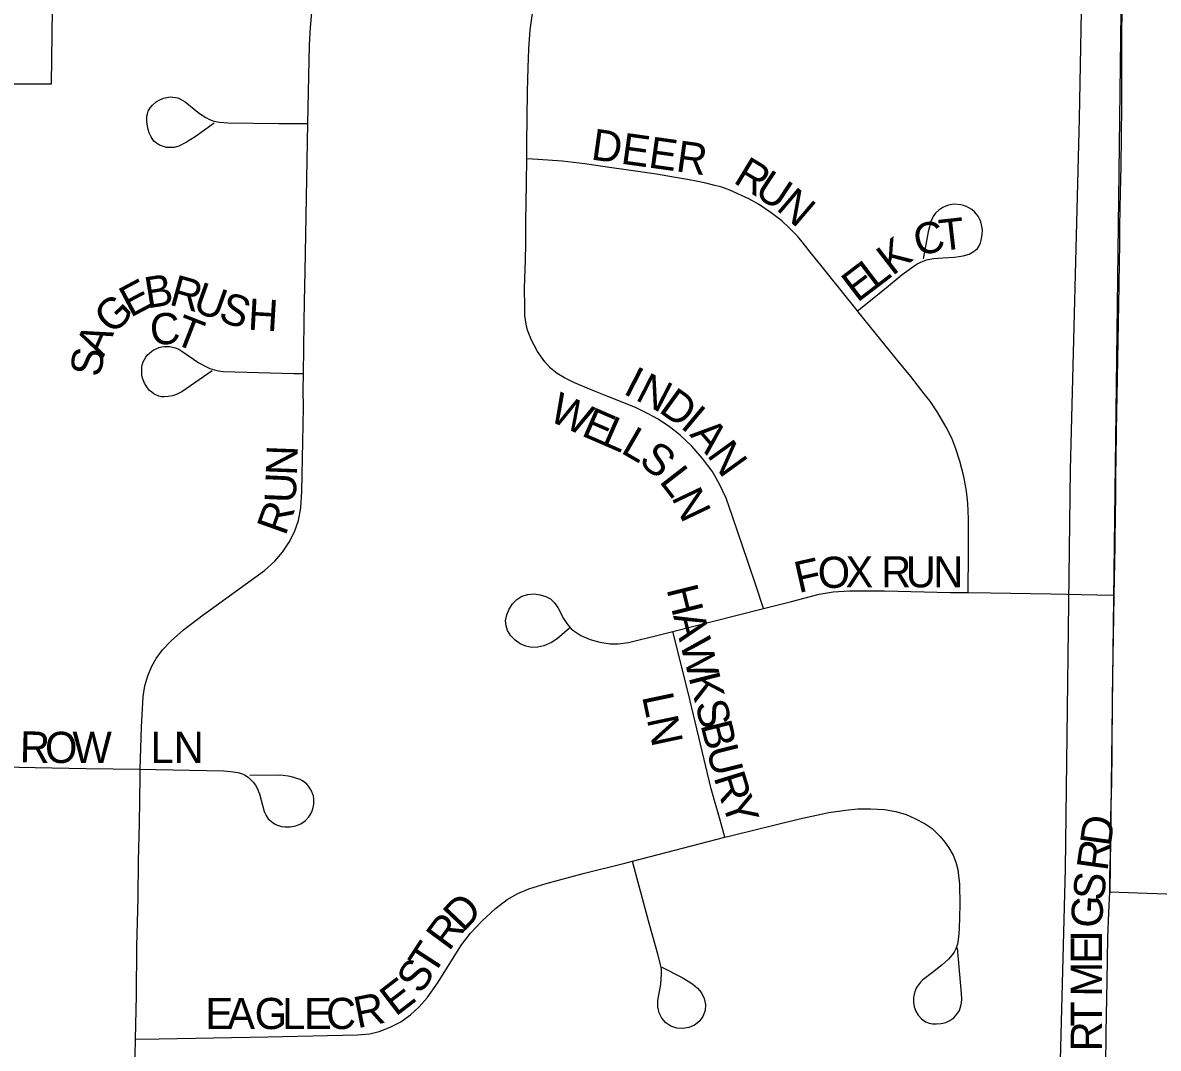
# Model space of a CAD drawing. Extents: x 1443599 to 1910620, y 1028088 to 1361369.
# Drawn here: x 1650651 to 1652473, y 1291727 to 1293372 of the extents above; entities that cross this region are included whole.
import ezdxf

# ---------------------------------------------------------------- set-up
doc = ezdxf.new("R2010")
doc.units = 0
for name, color, linetype in [('GM_X_City_Street', 7, 'Continuous'), ('GM_X_City_Street_Text', 7, 'Continuous'), ('GM_X_Corporation', 7, 'Continuous'), ('GM_X_Minor_River', 7, 'Continuous'), ('GM_X_Township_Road', 7, 'Continuous')]:
    doc.layers.add(name, color=color, linetype=linetype)

msp = doc.modelspace()

# ---------------------------------------------------------------- linework, layer by layer
at = {"layer": 'GM_X_City_Street'}
for points in [[(1651108.4, 1293209.9), (1651111, 1293336.4), (1651112.6, 1293364.1), (1651115, 1293387.8), (1651122.8, 1293440.9), (1651137.1, 1293530.3), (1651141.6, 1293558.8)], [(1651459.7, 1293153.5), (1651459.9, 1293177.2), (1651460.6, 1293261.4), (1651461.7, 1293299.2), (1651462.9, 1293330), (1651465.3, 1293360.2), (1651469.3, 1293390.4), (1651475.2, 1293432.7), (1651480.7, 1293471.5), (1651481.2, 1293474.7), (1651485.9, 1293504.6)], [(1650958.4, 1293210.8), (1650927.6, 1293188.8), (1650914, 1293180.2), (1650901.7, 1293173.7), (1650894.2, 1293171.8), (1650887.5, 1293171.3), (1650881.9, 1293171.8), (1650875.2, 1293173.5), (1650870.7, 1293175.2), (1650865.8, 1293178.4), (1650861.6, 1293181.9), (1650856.9, 1293188.5), (1650853.9, 1293195.2), (1650852.2, 1293200.6), (1650851, 1293205.8), (1650850.1, 1293213.1), (1650850, 1293217.4), (1650850.2, 1293221.7), (1650851, 1293225.3), (1650852.5, 1293229.6), (1650855.7, 1293235.2), (1650859.4, 1293239.7), (1650865, 1293244.9), (1650870.9, 1293247.9), (1650876.9, 1293250.6), (1650882.1, 1293252), (1650887.5, 1293252.6), (1650891.7, 1293252.5), (1650896, 1293251.9), (1650900.1, 1293251.1), (1650904.1, 1293249.3), (1650911.8, 1293244.7), (1650934.7, 1293226.2), (1650944.9, 1293219.5), (1650950.5, 1293216.5), (1650957.5, 1293214), (1650966.5, 1293212.2), (1650980.1, 1293211), (1651062.1, 1293210.3), (1651108.4, 1293209.9)], [(1651101.4, 1292809), (1651101.8, 1292849.7), (1651102.6, 1292890.3), (1651103.3, 1292924.8), (1651104, 1292972.8), (1651108.4, 1293209.9)], [(1651839.2, 1292432.3), (1651827.5, 1292468), (1651814.2, 1292507.6), (1651789.8, 1292579.6), (1651779.3, 1292609.1), (1651768.3, 1292632.9), (1651756.9, 1292652.3), (1651741.8, 1292673.1), (1651724.7, 1292692.4), (1651706, 1292710.2), (1651688.3, 1292724), (1651669.4, 1292736.3), (1651655.3, 1292744), (1651635.1, 1292754), (1651604.9, 1292766.3), (1651589.6, 1292772.3), (1651568.3, 1292780.7), (1651556.4, 1292785.8), (1651535.4, 1292794.9), (1651520.3, 1292802.3), (1651508.7, 1292809.4), (1651498, 1292817.9), (1651488.5, 1292827.8), (1651476.8, 1292844.6), (1651467.1, 1292862.4), (1651461.1, 1292878.5), (1651458.7, 1292888.4), (1651456.8, 1292901.9), (1651456.5, 1292915.5), (1651456.3, 1292946.7), (1651457.8, 1292990.8), (1651458.4, 1293016.9), (1651458.2, 1293052.9), (1651458.7, 1293083.5), (1651459.3, 1293114.9), (1651459.7, 1293153.5)], [(1651990.2, 1292909.6), (1651964.1, 1292942), (1651946.5, 1292964.1), (1651931.4, 1292982.7), (1651917.2, 1293000.5), (1651901.2, 1293020.2), (1651893.8, 1293029.5), (1651880.8, 1293043), (1651869.1, 1293054.1), (1651851.9, 1293066.8), (1651831.5, 1293080.6), (1651816.1, 1293089.2), (1651798.4, 1293097.1), (1651785.6, 1293103.1), (1651772.7, 1293108), (1651759.4, 1293111.4), (1651747.1, 1293114.4), (1651733.9, 1293117), (1651717.5, 1293120), (1651695.1, 1293124.1), (1651667.6, 1293128.6), (1651623.1, 1293135.4), (1651592.4, 1293139.6), (1651552.9, 1293145.1), (1651516.6, 1293149.4), (1651477.8, 1293152.5), (1651459.7, 1293153.5)], [(1651990.2, 1292909.6), (1652002.9, 1292919.8), (1652039.4, 1292949.1), (1652062, 1292968), (1652080.6, 1292981.5), (1652086.2, 1292984.9), (1652092, 1292987.9), (1652101.1, 1292991.4), (1652111.9, 1292993.4), (1652127, 1292994.4), (1652146, 1292995.5), (1652159.5, 1292997.6), (1652169.1, 1293000.6), (1652174.9, 1293003.5), (1652179.7, 1293006.7), (1652182.6, 1293009.6), (1652185.5, 1293014.1), (1652187.4, 1293018.6), (1652188.7, 1293022.8), (1652189.7, 1293028.2), (1652190.6, 1293038), (1652190.3, 1293043), (1652189.4, 1293047.8), (1652188.1, 1293052.5), (1652186.1, 1293057), (1652183.6, 1293061.5), (1652181.2, 1293064.7), (1652177.8, 1293068.4), (1652173.7, 1293072), (1652168.8, 1293075), (1652165.3, 1293076.9), (1652160.3, 1293078.7), (1652155.9, 1293079.8), (1652146.1, 1293080.6), (1652141.5, 1293080), (1652136.4, 1293079.1), (1652131.7, 1293077.7), (1652127.3, 1293075.5), (1652120.6, 1293071.3), (1652115.6, 1293066.5), (1652112.9, 1293062.5), (1652110.5, 1293058.8), (1652107.9, 1293053), (1652106, 1293046.4), (1652103.7, 1293036.3), (1652095.4, 1292992.9)], [(1652167.5, 1292458.2), (1652168.3, 1292522.9), (1652168.2, 1292551.2), (1652168.2, 1292575.4), (1652167.4, 1292601.3), (1652165, 1292620.7), (1652160.9, 1292644.1), (1652154.4, 1292668.4), (1652147.9, 1292688.6), (1652141.5, 1292705.6), (1652132.3, 1292723.3), (1652119.3, 1292746.1), (1652106.6, 1292764.8), (1652097.4, 1292776.8), (1652076, 1292804.5), (1652053, 1292832), (1651991.3, 1292908.2), (1651990.2, 1292909.6)], [(1650955.2, 1292813.6), (1650906.2, 1292779.9), (1650898.9, 1292776), (1650891.3, 1292773.6), (1650884.4, 1292772.4), (1650878, 1292772), (1650873.5, 1292772), (1650869.7, 1292772.8), (1650864.4, 1292774.8), (1650861.3, 1292776.5), (1650858, 1292779.1), (1650854.6, 1292782.1), (1650851.2, 1292786), (1650848.9, 1292789.3), (1650846.5, 1292793.6), (1650843.4, 1292801.9), (1650842.4, 1292806.5), (1650841.9, 1292810.7), (1650842.3, 1292819.6), (1650843.2, 1292824.4), (1650844.5, 1292828.1), (1650848.5, 1292835.6), (1650851.5, 1292839.3), (1650854.4, 1292842), (1650858, 1292844.9), (1650861.6, 1292847.1), (1650866.2, 1292849.4), (1650869.8, 1292850.6), (1650874.3, 1292851.7), (1650878.4, 1292852.4), (1650883.7, 1292852.7), (1650887.2, 1292852.4), (1650891.6, 1292851.5), (1650895.7, 1292850.5), (1650901.5, 1292848), (1650906.6, 1292845.2), (1650933.6, 1292826.3), (1650945.7, 1292819.7), (1650951.5, 1292817.1), (1650959, 1292814.9), (1650965.2, 1292813.4), (1650972.6, 1292812.4), (1651086.1, 1292809.4), (1651101.4, 1292809)], [(1650839.7, 1292174.6), (1650841.4, 1292241.9), (1650844.2, 1292291.4), (1650847, 1292308.1), (1650851.8, 1292324.5), (1650858.4, 1292340.1), (1650865.1, 1292352), (1650875.1, 1292365.8), (1650889, 1292380.6), (1650909.1, 1292398.1), (1650940.6, 1292422.2), (1650945.8, 1292426.1), (1651038.7, 1292493.4), (1651055.3, 1292508.4), (1651068, 1292522.8), (1651078.7, 1292538.5), (1651087.2, 1292555.5), (1651093.5, 1292573.5), (1651097.1, 1292593.5), (1651098.7, 1292620.4), (1651100.3, 1292699.7), (1651101.3, 1292755.4), (1651101, 1292782.6), (1651101.4, 1292809)], [(1651839.2, 1292432.3), (1651884.2, 1292443.5), (1651928.7, 1292455.2), (1651951.3, 1292459.2), (1651977.5, 1292460.9), (1652033.3, 1292460.5), (1652139.2, 1292458.2), (1652167.5, 1292458.2)], [(1651528.3, 1292400.6), (1651508.3, 1292383.9), (1651499.1, 1292378), (1651487.1, 1292372.7), (1651477.5, 1292370.2), (1651467.7, 1292369.6), (1651458.1, 1292371.7), (1651449.1, 1292375.7), (1651441, 1292381.3), (1651434.2, 1292388.4), (1651429, 1292396.8), (1651426.4, 1292404.6), (1651425.7, 1292412.7), (1651427.6, 1292422.3), (1651431.5, 1292431.4), (1651436.9, 1292439.7), (1651443.7, 1292446.8), (1651452, 1292451.9), (1651461.5, 1292454.9), (1651471.3, 1292455.7), (1651481, 1292454.5), (1651490.4, 1292451.4), (1651497.6, 1292447.8), (1651503.8, 1292442), (1651509.4, 1292434), (1651518.5, 1292416.5), (1651523.8, 1292408.5), (1651528.1, 1292403), (1651530.8, 1292399.9), (1651535.1, 1292396.3), (1651546.2, 1292389.3), (1651561.3, 1292382.7), (1651577.1, 1292378.2), (1651593.3, 1292375.8), (1651606.4, 1292375.8), (1651622.7, 1292377.9), (1651670.7, 1292389.4), (1651694, 1292395.4)], [(1652167.5, 1292458.2), (1652203.8, 1292457.4), (1652300.8, 1292455.8), (1652374.4, 1292454.3), (1652402, 1292453.7)], [(1651694, 1292395.4), (1651794.9, 1292421.3), (1651839.2, 1292432.3)], [(1651777.3, 1292065.4), (1651769.7, 1292092.9), (1651755.7, 1292143.3), (1651721.1, 1292286.4), (1651701.4, 1292365.8), (1651694, 1292395.4)], [(1650493.4, 1292180.4), (1650530.3, 1292179.9), (1650592.7, 1292179.2), (1650671.2, 1292177.2), (1650753, 1292175.7), (1650839.7, 1292174.6)], [(1650832.1, 1291741.9), (1650833.8, 1291811.8), (1650834.4, 1291890.6), (1650836.1, 1291967.9), (1650837, 1292027.7), (1650838.2, 1292087.5), (1650839.4, 1292162.8), (1650839.7, 1292174.6)], [(1650839.7, 1292174.6), (1650864.4, 1292174.3), (1650973, 1292171.8), (1650985.2, 1292171), (1650996.3, 1292169.2), (1651001.8, 1292167.7), (1651006.7, 1292165.6), (1651013, 1292161.7), (1651021, 1292154.1), (1651024.4, 1292149.3), (1651026.9, 1292145.1), (1651031, 1292135.2), (1651038.5, 1292106.8), (1651041.5, 1292100.3), (1651044.9, 1292095.3), (1651048, 1292092.6), (1651055, 1292087.3), (1651058.1, 1292085.5), (1651062.8, 1292083.6), (1651066.4, 1292082.7), (1651071.3, 1292082), (1651080.3, 1292082), (1651089, 1292083.7), (1651097.1, 1292087), (1651104.1, 1292092), (1651110.2, 1292098.5), (1651113.1, 1292103.2), (1651115.4, 1292107.8), (1651117.2, 1292113.3), (1651118.3, 1292118.7), (1651118.2, 1292123.4), (1651118.2, 1292126.7), (1651117.3, 1292131.9), (1651115.8, 1292135.7), (1651114.2, 1292140), (1651109.6, 1292147.6), (1651106.6, 1292150.9), (1651103.6, 1292153.4), (1651100.1, 1292156), (1651095.9, 1292157.9), (1651091, 1292159.9), (1651084.5, 1292162), (1651076.8, 1292163.6), (1651069.1, 1292164.6), (1651060.1, 1292165.2), (1651015.6, 1292164.3)], [(1651777.3, 1292065.4), (1651788.8, 1292068.3), (1651897.2, 1292094.8), (1651944.3, 1292105.3), (1651971.2, 1292109.2), (1651991, 1292111.3), (1652011.3, 1292111.3), (1652033.5, 1292110.1), (1652051.6, 1292106.7), (1652068.1, 1292102.2), (1652082.3, 1292095.8), (1652098.6, 1292087), (1652109.9, 1292079.3), (1652122.7, 1292066.7), (1652130.5, 1292057.7), (1652136.5, 1292048.4), (1652143.7, 1292036.7), (1652148.1, 1292025.7), (1652151.4, 1292013.6), (1652153.7, 1291990.1), (1652154.4, 1291956.9), (1652153.5, 1291918.4), (1652152.2, 1291905.2), (1652150.5, 1291893.9), (1652148, 1291886.6), (1652145.3, 1291881.5), (1652141.8, 1291876.5), (1652136.2, 1291869.8), (1652126.1, 1291860.8), (1652110.4, 1291848.7), (1652095, 1291836.7), (1652091.1, 1291832.9), (1652087.9, 1291828.8), (1652085.1, 1291824.4), (1652082.8, 1291819), (1652081, 1291814), (1652080.1, 1291808.3), (1652079.8, 1291800.9), (1652081, 1291793.5), (1652083.6, 1291786.5), (1652087.5, 1291780), (1652092.8, 1291774.5), (1652099.3, 1291769.8), (1652105, 1291767.6), (1652110.3, 1291766.3), (1652117.2, 1291766.1), (1652124.6, 1291766.6), (1652131.7, 1291768.5), (1652138.5, 1291771.6), (1652144.6, 1291776.1), (1652149.8, 1291781.8), (1652153.6, 1291787.9), (1652156.1, 1291795), (1652157, 1291799.8), (1652157.4, 1291805.9), (1652157.3, 1291814.9), (1652150.5, 1291888.3)], [(1651629.3, 1292027.3), (1651777.3, 1292065.4)], [(1650832.1, 1291741.9), (1650870, 1291742.5), (1651044.1, 1291745.3), (1651188.2, 1291748.7), (1651208, 1291750.5), (1651222.7, 1291754.3), (1651240.6, 1291760.9), (1651257.5, 1291769.7), (1651273.1, 1291780.6), (1651287.3, 1291793.4), (1651299.9, 1291807.8), (1651316.4, 1291831.7), (1651355.2, 1291892.9), (1651369.5, 1291911.5), (1651387.6, 1291931.2), (1651409.6, 1291951.5), (1651428.1, 1291965.9), (1651445.1, 1291975.5), (1651463.1, 1291982.8), (1651490.6, 1291991.2), (1651550.2, 1292007.5), (1651617.1, 1292024.1), (1651629.3, 1292027.3)], [(1651676.2, 1291857.3), (1651708.8, 1291840.4), (1651718.4, 1291834.8), (1651726.2, 1291829.8), (1651733.7, 1291823.4), (1651739.9, 1291815.8), (1651744.4, 1291807), (1651746.4, 1291797.4), (1651745.7, 1291787.5), (1651742.2, 1291778.3), (1651736.5, 1291770.3), (1651728.8, 1291764.1), (1651719.8, 1291760.2), (1651710, 1291758.7), (1651700.2, 1291759.5), (1651690.8, 1291762.6), (1651682.6, 1291768), (1651676.1, 1291775.3), (1651671.8, 1291784.2), (1651669.9, 1291793.8), (1651670.1, 1291803.7), (1651674.5, 1291829.7), (1651675.9, 1291846.1), (1651675.6, 1291853.3), (1651674.8, 1291859.2), (1651669.7, 1291878.3), (1651656.4, 1291925.8), (1651636.9, 1291998.9), (1651629.3, 1292027.3)], [(1652388.3, 1291639.6), (1652389.4, 1291753), (1652390.5, 1291834.5), (1652392, 1291904.3), (1652393.2, 1291945.1), (1652394.8, 1291978)], [(1650825.9, 1291392.4), (1650826.2, 1291414.8), (1650827.7, 1291513.1), (1650828.4, 1291550.3), (1650830.2, 1291612.3), (1650830.8, 1291688.5), (1650832.1, 1291741.9)]]:
    msp.add_lwpolyline(points, dxfattribs=at)
at = {"layer": 'GM_X_Corporation'}
msp.add_lwpolyline([(1649932.9, 1293373.2), (1649974.4, 1293355.2), (1650122.8, 1293322.4), (1650536, 1293314), (1650564.3, 1293308.7), (1650568.5, 1293273.5), (1650697.3, 1293273.7), (1650715.9, 1294668.4)], dxfattribs=at)
msp.add_lwpolyline([(1652394.8, 1291978), (1652800.7, 1291963.6), (1652817, 1292692), (1652785.9, 1292692.9), (1652817.2, 1293640.6), (1652415.8, 1293645.8)], close=True, dxfattribs=at)
at = {"layer": 'GM_X_Minor_River'}
msp.add_lwpolyline([(1652354.5, 1293676.8), (1652346, 1293217.9), (1652331.4, 1292654.8), (1652323.5, 1292015.4), (1652302.1, 1291195.8), (1652286.7, 1290586.7), (1652216.8, 1290584), (1652145, 1290585.3), (1652097.2, 1290588.2), (1652063.2, 1290584.8), (1652027.1, 1290579.5), (1651978.8, 1290556.3), (1651952.4, 1290528.8), (1651931.8, 1290497.1), (1651906.8, 1290441.4), (1651889.5, 1290367.5), (1651877, 1290235.4), (1651878.9, 1290121.1), (1651873.5, 1289728.3), (1651861.5, 1289091)], dxfattribs=at)
at = {"layer": 'GM_X_Township_Road'}
for points in [[(1652402, 1292453.7), (1652403.5, 1292532.3), (1652404.2, 1292589.4), (1652404.7, 1292605.3), (1652404.6, 1292618.7), (1652404.7, 1292643.3), (1652405, 1292675.4), (1652406.2, 1292749.5), (1652406.9, 1292772.5), (1652407.6, 1292831.5), (1652409.9, 1292949.5), (1652410.4, 1292989.1), (1652410.8, 1293014.1), (1652411.1, 1293044.3), (1652411.5, 1293073.4), (1652412.3, 1293100), (1652413.1, 1293141.6), (1652414.2, 1293237.6), (1652414.5, 1293288.6), (1652414.5, 1293323.1), (1652414.5, 1293355.2), (1652414.9, 1293389.3)], [(1652394.8, 1291978), (1652394.8, 1291989.3), (1652395.2, 1292003.1), (1652395.5, 1292021.5), (1652395.9, 1292036.4), (1652396.3, 1292065.8), (1652396.7, 1292097.5), (1652398.2, 1292153.6), (1652398.6, 1292200.7), (1652399.3, 1292290.4), (1652402, 1292452.8), (1652402, 1292453.7)]]:
    msp.add_lwpolyline(points, dxfattribs=at)

# ---------------------------------------------------------------- texts
at = {"layer": 'GM_X_City_Street_Text'}
for s, rotation, p in [('DEER', 352.0895, (1651561.4, 1293152.5)), ('R', 328.8363, (1651789.2, 1293116.1)), ('U', 326.6252, (1651822.7, 1293095.9)), ('N', 319.4864, (1651858.1, 1293072.6)), ('C', 13.1821, (1652086.7, 1292996.9)), ('T', 6.4609, (1652123.8, 1293005.6)), ('K', 37.7303, (1652046.2, 1292964.8)), ('L', 37.3647, (1652017.9, 1292943.2)), ('E', 37.3453, (1651989.9, 1292921.9)), ('E', 27.9214, (1650823.9, 1292898.2)), ('B', 9.2428, (1650850.9, 1292913.3)), ('R', 344.4083, (1650884.3, 1292920)), ('U', 340.3623, (1650921.6, 1292909.7)), ('S', 339.9842, (1650962.9, 1292894.9)), ('G', 43.6088, (1650795, 1292870)), ('H', 356.649, (1651011.5, 1292879.6)), ('C', 4.4248, (1650857.1, 1292854.2)), ('T', 338.7467, (1650890.7, 1292858.1)), ('A', 66.6522, (1650780.5, 1292833.9)), ('S', 81.1396, (1650776, 1292802.3)), ('I', 332.8094, (1651612.5, 1292777.7)), ('N', 332.8404, (1651632.1, 1292767.6)), ('W', 335.1344, (1651492.5, 1292735)), ('D', 324.1092, (1651669.6, 1292748.6)), ('E', 336.5928, (1651545.6, 1292710.3)), ('I', 320.1049, (1651704.5, 1292723.3)), ('L', 336.3816, (1651577.9, 1292696.4)), ('L', 329.9127, (1651608.8, 1292682.9)), ('A', 310.6843, (1651719.8, 1292710.7)), ('N', 305.7943, (1651747.8, 1292678.3)), ('N', 87.7724, (1651090.8, 1292644.8)), ('S', 320.0685, (1651637.4, 1292666.6)), ('L', 307.8534, (1651671, 1292636)), ('U', 87.5904, (1651088.9, 1292600.7)), ('N', 295.4605, (1651691.1, 1292610.6)), ('R', 70.3364, (1651072.5, 1292547.5)), ('O', 2.4706, (1651927.5, 1292464.3)), ('X', 0.0437, (1651970.9, 1292466.2)), ('R', 0, (1652028.1, 1292466.2)), ('U', 0, (1652067.7, 1292466.2)), ('N', 0, (1652111.7, 1292466.2)), ('F', 12.6977, (1651895.5, 1292456.9)), ('H', 284.0628, (1651683.6, 1292463.5)), ('A', 284.0416, (1651694.3, 1292420.8)), ('W', 284.0613, (1651705, 1292378.1)), ('K', 284.0628, (1651718.9, 1292322.6)), ('LN', 281.8927, (1651644.4, 1292291.6)), ('S', 284.0495, (1651729.5, 1292279.9)), ('B', 284.0508, (1651738.1, 1292245.8)), ('R', 358.5923, (1650645.9, 1292185.7)), ('O', 359.8912, (1650686.8, 1292184.7)), ('W', 359.9988, (1650730.9, 1292184.6)), ('LN', 0, (1650856, 1292184.6)), ('U', 284.0616, (1651747.7, 1292207.4)), ('R', 287.2213, (1651759.2, 1292161.8)), ('Y', 289.3821, (1651771.6, 1292122)), ('D', 82.1113, (1652396.4, 1292049.4)), ('R', 82.0968, (1652391, 1292010.1)), ('S', 82.492, (1652384.6, 1291962.2)), ('D', 46.5147, (1651357.5, 1291912)), ('G', 87.0263, (1652382.4, 1291919.3)), ('R', 53.4798, (1651334.9, 1291881.4)), ('T', 56.9679, (1651309, 1291841.5)), ('I', 89.9573, (1652382.4, 1291898)), ('E', 89.9453, (1652382.4, 1291862.8)), ('S', 56.6825, (1651289.5, 1291811.9)), ('M', 89.9636, (1652382.3, 1291810)), ('E', 37.5835, (1651249.3, 1291777.1)), ('E', 0.0546, (1650944.1, 1291757.8)), ('A', 0.0437, (1650979.2, 1291757.8)), ('G', 0.0379, (1651023.2, 1291757.9)), ('L', 0.0455, (1651067.2, 1291757.9)), ('E', 0.0455, (1651102.4, 1291757.9)), ('C', 0.0415, (1651137.6, 1291758)), ('R', 11.3591, (1651187.9, 1291759.1)), ('T', 89.9707, (1652382.3, 1291761.6)), ('R', 89.9514, (1652382.3, 1291722))]:
    msp.add_text(s, height=50, rotation=rotation, dxfattribs=at).set_placement(p)

doc.saveas('drawing.dxf')
